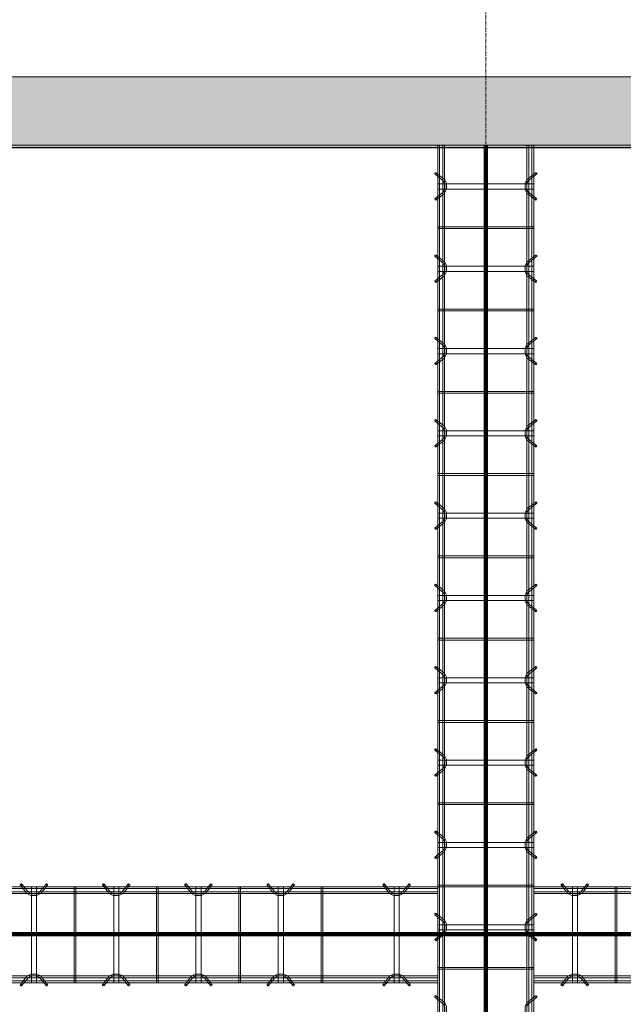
# Model space of a CAD drawing. Header units: inches. Extents: x -4136 to 1945, y -6639 to 12387.
# Tile 521 of 656: x -2895 to -2807, y 11952 to 12096. Entities that reach past the tile are written whole.
import ezdxf

# ---------------------------------------------------------------- set-up
doc = ezdxf.new("R2010")
doc.units = ezdxf.units.IN
doc.header["$MEASUREMENT"] = 0
doc.linetypes.add('Línea de rejilla', pattern=[0.875, 0.5, -0.125, 0.125, -0.125])
for name, color, linetype, lineweight in [('A-FLOR', 7, 'Continuous', 9), ('A-GENM', 7, 'Continuous', 9), ('A-WALL-PATT', 7, 'Continuous', 18), ('S-BEAM', 7, 'Continuous', 9), ('S-FNDN', 7, 'Continuous', 9), ('S-GRID', 7, 'Continuous', 9)]:
    doc.layers.add(name, color=color, linetype=linetype, lineweight=lineweight)

# ---------------------------------------------------------------- blocks, each defined once
blk = doc.blocks.new('Dowel bar assembly - Dowel bar assembly-673506-SLAB ON GROUND JOINTS')
at = {"layer": 'S-BEAM', "color": 253, "true_color": 0xaaaaaa}
for p, q in [((209.52, 1.98), (0, 1.98)), ((0, 1.98), (0, 1.72)), ((0, 1.72), (0, 1.98)), ((0, 1.72), (209.52, 1.72)), ((4.02, 2.23), (4.97, 1.03)), ((5.18, 1.19), (4.23, 2.39)), ((5.63, 1.99), (5.63, -12.01)), ((6.38, 1.99), (5.63, 1.99)), ((5.63, 1.99), (6.38, 1.99)), ((6.38, -12.01), (6.38, 1.99)), ((7.76, 2.39), (6.81, 1.19)), ((7.01, 1.03), (7.96, 2.23)), ((11.87, 1.99), (11.87, -12.01)), ((12.13, 1.99), (11.87, 1.99)), ((11.87, 1.99), (12.13, 1.99)), ((12.13, -12.01), (12.13, 1.99)), ((16.02, 2.23), (16.97, 1.03)), ((17.18, 1.19), (16.23, 2.39)), ((17.63, 1.99), (17.63, -12.01)), ((18.38, 1.99), (17.63, 1.99)), ((17.63, 1.99), (18.38, 1.99)), ((18.38, -12.01), (18.38, 1.99)), ((19.76, 2.39), (18.81, 1.19)), ((19.01, 1.03), (19.96, 2.23)), ((23.87, 1.99), (23.87, -12.01)), ((24.13, 1.99), (23.87, 1.99)), ((23.87, 1.99), (24.13, 1.99)), ((24.13, -12.01), (24.13, 1.99)), ((28.02, 2.23), (28.97, 1.03)), ((29.18, 1.19), (28.23, 2.39)), ((29.63, 1.99), (29.63, -12.01)), ((30.38, 1.99), (29.63, 1.99)), ((29.63, 1.99), (30.38, 1.99)), ((30.38, -12.01), (30.38, 1.99)), ((31.76, 2.39), (30.81, 1.19)), ((31.01, 1.03), (31.96, 2.23)), ((35.87, 1.99), (35.87, -12.01)), ((36.13, 1.99), (35.87, 1.99)), ((35.87, 1.99), (36.13, 1.99)), ((36.13, -12.01), (36.13, 1.99)), ((40.02, 2.23), (40.97, 1.03)), ((41.18, 1.19), (40.23, 2.39)), ((41.63, 1.99), (41.63, -12.01)), ((42.38, 1.99), (41.63, 1.99)), ((41.63, 1.99), (42.38, 1.99)), ((42.38, -12.01), (42.38, 1.99)), ((43.76, 2.39), (42.81, 1.19)), ((43.01, 1.03), (43.96, 2.23)), ((47.87, 1.99), (47.87, -12.01)), ((48.13, 1.99), (47.87, 1.99)), ((47.87, 1.99), (48.13, 1.99)), ((48.13, -12.01), (48.13, 1.99)), ((52.02, 2.23), (52.97, 1.03)), ((53.18, 1.19), (52.23, 2.39)), ((53.63, 1.99), (53.63, -12.01)), ((54.38, 1.99), (53.63, 1.99)), ((53.63, 1.99), (54.38, 1.99)), ((54.38, -12.01), (54.38, 1.99)), ((55.76, 2.39), (54.81, 1.19)), ((55.01, 1.03), (55.96, 2.23)), ((59.87, 1.99), (59.87, -12.01)), ((60.13, 1.99), (59.87, 1.99)), ((59.87, 1.99), (60.13, 1.99)), ((60.13, -12.01), (60.13, 1.99)), ((64.02, 2.23), (64.97, 1.03)), ((65.18, 1.19), (64.23, 2.39)), ((65.63, 1.99), (65.63, -12.01)), ((66.38, 1.99), (65.63, 1.99)), ((65.63, 1.99), (66.38, 1.99)), ((66.38, -12.01), (66.38, 1.99)), ((67.76, 2.39), (66.81, 1.19)), ((67.01, 1.03), (67.96, 2.23)), ((71.87, 1.99), (71.87, -12.01)), ((72.13, 1.99), (71.87, 1.99)), ((71.87, 1.99), (72.13, 1.99)), ((72.13, -12.01), (72.13, 1.99)), ((76.02, 2.23), (76.97, 1.03)), ((77.18, 1.19), (76.23, 2.39)), ((77.63, 1.99), (77.63, -12.01)), ((78.38, 1.99), (77.63, 1.99)), ((77.63, 1.99), (78.38, 1.99)), ((78.38, -12.01), (78.38, 1.99)), ((79.76, 2.39), (78.81, 1.19)), ((79.01, 1.03), (79.96, 2.23)), ((83.87, 1.99), (83.87, -12.01)), ((84.13, 1.99), (83.87, 1.99)), ((83.87, 1.99), (84.13, 1.99)), ((84.13, -12.01), (84.13, 1.99)), ((88.02, 2.23), (88.97, 1.03)), ((89.18, 1.19), (88.23, 2.39)), ((89.63, 1.99), (89.63, -12.01)), ((90.38, 1.99), (89.63, 1.99)), ((89.63, 1.99), (90.38, 1.99)), ((90.38, -12.01), (90.38, 1.99)), ((91.76, 2.39), (90.81, 1.19)), ((91.01, 1.03), (91.96, 2.23)), ((95.87, 1.99), (95.87, -12.01)), ((96.13, 1.99), (95.87, 1.99)), ((95.87, 1.99), (96.13, 1.99)), ((96.13, -12.01), (96.13, 1.99)), ((100.02, 2.23), (100.97, 1.03)), ((101.18, 1.19), (100.23, 2.39)), ((101.63, 1.99), (101.63, -12.01)), ((102.38, 1.99), (101.63, 1.99)), ((101.63, 1.99), (102.38, 1.99)), ((102.38, -12.01), (102.38, 1.99)), ((103.76, 2.39), (102.81, 1.19)), ((103.01, 1.03), (103.96, 2.23)), ((107.87, 1.99), (107.87, -12.01)), ((108.13, 1.99), (107.87, 1.99)), ((107.87, 1.99), (108.13, 1.99)), ((108.13, -12.01), (108.13, 1.99)), ((112.02, 2.23), (112.97, 1.03)), ((113.18, 1.19), (112.23, 2.39)), ((113.63, 1.99), (113.63, -12.01)), ((114.38, 1.99), (113.63, 1.99)), ((113.63, 1.99), (114.38, 1.99)), ((114.38, -12.01), (114.38, 1.99)), ((115.76, 2.39), (114.81, 1.19)), ((115.01, 1.03), (115.96, 2.23)), ((119.87, 1.99), (119.87, -12.01)), ((120.13, 1.99), (119.87, 1.99)), ((119.87, 1.99), (120.13, 1.99)), ((120.13, -12.01), (120.13, 1.99)), ((124.02, 2.23), (124.97, 1.03)), ((125.18, 1.19), (124.23, 2.39)), ((209.52, 1.25), (0, 1.25)), ((0, 0.99), (0, 1.25)), ((0, 1.25), (0, 0.99)), ((0, 0.99), (209.52, 0.99)), ((209.52, -11.01), (0, -11.01)), ((0, -11.27), (0, -11.01)), ((0, -11.01), (0, -11.27)), ((0, -11.27), (209.52, -11.27)), ((4.97, -11.05), (4.02, -12.25)), ((4.23, -12.41), (5.18, -11.21)), ((6.81, -11.21), (7.76, -12.41)), ((7.96, -12.25), (7.01, -11.05)), ((16.97, -11.05), (16.02, -12.25)), ((16.23, -12.41), (17.18, -11.21)), ((18.81, -11.21), (19.76, -12.41)), ((19.96, -12.25), (19.01, -11.05)), ((28.97, -11.05), (28.02, -12.25)), ((28.23, -12.41), (29.18, -11.21)), ((30.81, -11.21), (31.76, -12.41)), ((31.96, -12.25), (31.01, -11.05)), ((40.97, -11.05), (40.02, -12.25)), ((40.23, -12.41), (41.18, -11.21)), ((42.81, -11.21), (43.76, -12.41)), ((43.96, -12.25), (43.01, -11.05)), ((52.97, -11.05), (52.02, -12.25)), ((52.23, -12.41), (53.18, -11.21)), ((54.81, -11.21), (55.76, -12.41)), ((55.96, -12.25), (55.01, -11.05)), ((64.97, -11.05), (64.02, -12.25)), ((64.23, -12.41), (65.18, -11.21)), ((66.81, -11.21), (67.76, -12.41)), ((67.96, -12.25), (67.01, -11.05)), ((76.97, -11.05), (76.02, -12.25)), ((76.23, -12.41), (77.18, -11.21)), ((78.81, -11.21), (79.76, -12.41)), ((79.96, -12.25), (79.01, -11.05)), ((88.97, -11.05), (88.02, -12.25)), ((88.23, -12.41), (89.18, -11.21)), ((90.81, -11.21), (91.76, -12.41)), ((91.96, -12.25), (91.01, -11.05)), ((100.97, -11.05), (100.02, -12.25)), ((100.23, -12.41), (101.18, -11.21)), ((102.81, -11.21), (103.76, -12.41)), ((103.96, -12.25), (103.01, -11.05)), ((112.97, -11.05), (112.02, -12.25)), ((112.23, -12.41), (113.18, -11.21)), ((114.81, -11.21), (115.76, -12.41)), ((115.96, -12.25), (115.01, -11.05)), ((124.97, -11.05), (124.02, -12.25)), ((124.23, -12.41), (125.18, -11.21)), ((209.52, -11.74), (0, -11.74)), ((0, -12), (0, -11.74)), ((0, -11.74), (0, -12)), ((0, -12), (209.52, -12)), ((6.38, -12.01), (5.63, -12.01)), ((5.63, -12.01), (6.38, -12.01)), ((12.13, -12.01), (11.87, -12.01)), ((11.87, -12.01), (12.13, -12.01)), ((18.38, -12.01), (17.63, -12.01)), ((17.63, -12.01), (18.38, -12.01)), ((24.13, -12.01), (23.87, -12.01)), ((23.87, -12.01), (24.13, -12.01)), ((30.38, -12.01), (29.63, -12.01)), ((29.63, -12.01), (30.38, -12.01)), ((36.13, -12.01), (35.87, -12.01)), ((35.87, -12.01), (36.13, -12.01)), ((42.38, -12.01), (41.63, -12.01)), ((41.63, -12.01), (42.38, -12.01)), ((48.13, -12.01), (47.87, -12.01)), ((47.87, -12.01), (48.13, -12.01)), ((54.38, -12.01), (53.63, -12.01)), ((53.63, -12.01), (54.38, -12.01)), ((60.13, -12.01), (59.87, -12.01)), ((59.87, -12.01), (60.13, -12.01)), ((66.38, -12.01), (65.63, -12.01)), ((65.63, -12.01), (66.38, -12.01)), ((72.13, -12.01), (71.87, -12.01)), ((71.87, -12.01), (72.13, -12.01)), ((78.38, -12.01), (77.63, -12.01)), ((77.63, -12.01), (78.38, -12.01)), ((84.13, -12.01), (83.87, -12.01)), ((83.87, -12.01), (84.13, -12.01)), ((90.38, -12.01), (89.63, -12.01)), ((89.63, -12.01), (90.38, -12.01)), ((96.13, -12.01), (95.87, -12.01)), ((95.87, -12.01), (96.13, -12.01)), ((102.38, -12.01), (101.63, -12.01)), ((101.63, -12.01), (102.38, -12.01)), ((108.13, -12.01), (107.87, -12.01)), ((107.87, -12.01), (108.13, -12.01)), ((114.38, -12.01), (113.63, -12.01)), ((113.63, -12.01), (114.38, -12.01)), ((120.13, -12.01), (119.87, -12.01)), ((119.87, -12.01), (120.13, -12.01))]:
    blk.add_line(p, q, dxfattribs=at)
at = {"layer": 'S-BEAM', "color": 253, "true_color": 0xaaaaaa, "flags": 128}
for points in [[(4.97, 1.03), (5.53, 0.73), (6.39, 0.72), (6.97, 0.99), (7.01, 1.03)], [(5.18, 1.19), (5.62, 0.97), (6.38, 0.98), (6.81, 1.19)], [(16.97, 1.03), (17.53, 0.73), (18.39, 0.72), (18.97, 0.99), (19.01, 1.03)], [(17.18, 1.19), (17.62, 0.97), (18.38, 0.98), (18.81, 1.19)], [(28.97, 1.03), (29.53, 0.73), (30.39, 0.72), (30.97, 0.99), (31.01, 1.03)], [(29.18, 1.19), (29.62, 0.97), (30.38, 0.98), (30.81, 1.19)], [(40.97, 1.03), (41.53, 0.73), (42.39, 0.72), (42.97, 0.99), (43.01, 1.03)], [(41.18, 1.19), (41.62, 0.97), (42.38, 0.98), (42.81, 1.19)], [(52.97, 1.03), (53.53, 0.73), (54.39, 0.72), (54.97, 0.99), (55.01, 1.03)], [(53.18, 1.19), (53.62, 0.97), (54.38, 0.98), (54.81, 1.19)], [(64.97, 1.03), (65.53, 0.73), (66.39, 0.72), (66.97, 0.99), (67.01, 1.03)], [(65.18, 1.19), (65.62, 0.97), (66.38, 0.98), (66.81, 1.19)], [(76.97, 1.03), (77.53, 0.73), (78.39, 0.72), (78.97, 0.99), (79.01, 1.03)], [(77.18, 1.19), (77.62, 0.97), (78.38, 0.98), (78.81, 1.19)], [(88.97, 1.03), (89.53, 0.73), (90.39, 0.72), (90.97, 0.99), (91.01, 1.03)], [(89.18, 1.19), (89.62, 0.97), (90.38, 0.98), (90.81, 1.19)], [(100.97, 1.03), (101.53, 0.73), (102.39, 0.72), (102.97, 0.99), (103.01, 1.03)], [(101.18, 1.19), (101.62, 0.97), (102.38, 0.98), (102.81, 1.19)], [(112.97, 1.03), (113.53, 0.73), (114.39, 0.72), (114.97, 0.99), (115.01, 1.03)], [(113.18, 1.19), (113.62, 0.97), (114.38, 0.98), (114.81, 1.19)], [(124.97, 1.03), (125.53, 0.73), (126.39, 0.72), (126.97, 0.99), (127.01, 1.03)], [(125.18, 1.19), (125.62, 0.97), (126.38, 0.98), (126.81, 1.19)], [(4.97, -11.05), (5.53, -10.75), (6.39, -10.74), (6.97, -11.01), (7.01, -11.05)], [(5.18, -11.21), (5.62, -10.99), (6.38, -11), (6.81, -11.21)], [(16.97, -11.05), (17.53, -10.75), (18.39, -10.74), (18.97, -11.01), (19.01, -11.05)], [(17.18, -11.21), (17.62, -10.99), (18.38, -11), (18.81, -11.21)], [(28.97, -11.05), (29.53, -10.75), (30.39, -10.74), (30.97, -11.01), (31.01, -11.05)], [(29.18, -11.21), (29.62, -10.99), (30.38, -11), (30.81, -11.21)], [(40.97, -11.05), (41.53, -10.75), (42.39, -10.74), (42.97, -11.01), (43.01, -11.05)], [(41.18, -11.21), (41.62, -10.99), (42.38, -11), (42.81, -11.21)], [(52.97, -11.05), (53.53, -10.75), (54.39, -10.74), (54.97, -11.01), (55.01, -11.05)], [(53.18, -11.21), (53.62, -10.99), (54.38, -11), (54.81, -11.21)], [(64.97, -11.05), (65.53, -10.75), (66.39, -10.74), (66.97, -11.01), (67.01, -11.05)], [(65.18, -11.21), (65.62, -10.99), (66.38, -11), (66.81, -11.21)], [(76.97, -11.05), (77.53, -10.75), (78.39, -10.74), (78.97, -11.01), (79.01, -11.05)], [(77.18, -11.21), (77.62, -10.99), (78.38, -11), (78.81, -11.21)], [(88.97, -11.05), (89.53, -10.75), (90.39, -10.74), (90.97, -11.01), (91.01, -11.05)], [(89.18, -11.21), (89.62, -10.99), (90.38, -11), (90.81, -11.21)], [(100.97, -11.05), (101.53, -10.75), (102.39, -10.74), (102.97, -11.01), (103.01, -11.05)], [(101.18, -11.21), (101.62, -10.99), (102.38, -11), (102.81, -11.21)], [(112.97, -11.05), (113.53, -10.75), (114.39, -10.74), (114.97, -11.01), (115.01, -11.05)], [(113.18, -11.21), (113.62, -10.99), (114.38, -11), (114.81, -11.21)], [(124.97, -11.05), (125.53, -10.75), (126.39, -10.74), (126.97, -11.01), (127.01, -11.05)], [(125.18, -11.21), (125.62, -10.99), (126.38, -11), (126.81, -11.21)]]:
    blk.add_lwpolyline(points, dxfattribs=at)
at = {"layer": 'S-BEAM', "color": 253, "true_color": 0xaaaaaa}
for centre, major_axis, start_param, end_param in [((4.12, 2.31), (0.101, 0.08), 5.709265, 8.850858), ((4.12, 2.31), (0.101, 0.08), 2.567673, 5.709265), ((7.86, 2.31), (-0.101, 0.08), 3.715513, 6.857105), ((7.86, 2.31), (-0.101, 0.08), 0.57392, 3.715513), ((16.12, 2.31), (0.101, 0.08), 5.709265, 8.850858), ((16.12, 2.31), (0.101, 0.08), 2.567673, 5.709265), ((19.86, 2.31), (-0.101, 0.08), 3.715513, 6.857105), ((19.86, 2.31), (-0.101, 0.08), 0.57392, 3.715513), ((28.12, 2.31), (0.101, 0.08), 5.709265, 8.850858), ((28.12, 2.31), (0.101, 0.08), 2.567673, 5.709265), ((31.86, 2.31), (-0.101, 0.08), 3.715513, 6.857105), ((31.86, 2.31), (-0.101, 0.08), 0.57392, 3.715513), ((40.12, 2.31), (0.101, 0.08), 5.709265, 8.850858), ((40.12, 2.31), (0.101, 0.08), 2.567673, 5.709265), ((43.86, 2.31), (-0.101, 0.08), 3.715513, 6.857105), ((43.86, 2.31), (-0.101, 0.08), 0.57392, 3.715513), ((52.12, 2.31), (0.101, 0.08), 5.709265, 8.850858), ((52.12, 2.31), (0.101, 0.08), 2.567673, 5.709265), ((55.86, 2.31), (-0.101, 0.08), 3.715513, 6.857105), ((55.86, 2.31), (-0.101, 0.08), 0.57392, 3.715513), ((64.12, 2.31), (0.101, 0.08), 5.709265, 8.850858), ((64.12, 2.31), (0.101, 0.08), 2.567673, 5.709265), ((67.86, 2.31), (-0.101, 0.08), 3.715513, 6.857105), ((67.86, 2.31), (-0.101, 0.08), 0.57392, 3.715513), ((76.12, 2.31), (0.101, 0.08), 5.709265, 8.850858), ((76.12, 2.31), (0.101, 0.08), 2.567673, 5.709265), ((79.86, 2.31), (-0.101, 0.08), 3.715513, 6.857105), ((79.86, 2.31), (-0.101, 0.08), 0.57392, 3.715513), ((88.12, 2.31), (0.101, 0.08), 5.709265, 8.850858), ((88.12, 2.31), (0.101, 0.08), 2.567673, 5.709265), ((91.86, 2.31), (-0.101, 0.08), 3.715513, 6.857105), ((91.86, 2.31), (-0.101, 0.08), 0.57392, 3.715513), ((100.12, 2.31), (0.101, 0.08), 5.709265, 8.850858), ((100.12, 2.31), (0.101, 0.08), 2.567673, 5.709265), ((103.86, 2.31), (-0.101, 0.08), 3.715513, 6.857105), ((103.86, 2.31), (-0.101, 0.08), 0.57392, 3.715513), ((112.12, 2.31), (0.101, 0.08), 5.709265, 8.850858), ((112.12, 2.31), (0.101, 0.08), 2.567673, 5.709265), ((115.86, 2.31), (-0.101, 0.08), 3.715513, 6.857105), ((115.86, 2.31), (-0.101, 0.08), 0.57392, 3.715513), ((124.12, 2.31), (0.101, 0.08), 5.709265, 8.850858), ((124.12, 2.31), (0.101, 0.08), 2.567673, 5.709265), ((4.12, -12.33), (-0.101, 0.08), 3.715513, 6.857105), ((4.12, -12.33), (-0.101, 0.08), 0.57392, 3.715513), ((7.86, -12.33), (0.101, 0.08), 5.709265, 8.850858), ((7.86, -12.33), (0.101, 0.08), 2.567673, 5.709265), ((16.12, -12.33), (-0.101, 0.08), 3.715513, 6.857105), ((16.12, -12.33), (-0.101, 0.08), 0.57392, 3.715513), ((19.86, -12.33), (0.101, 0.08), 5.709265, 8.850858), ((19.86, -12.33), (0.101, 0.08), 2.567673, 5.709265), ((28.12, -12.33), (-0.101, 0.08), 3.715513, 6.857105), ((28.12, -12.33), (-0.101, 0.08), 0.57392, 3.715513), ((31.86, -12.33), (0.101, 0.08), 5.709265, 8.850858), ((31.86, -12.33), (0.101, 0.08), 2.567673, 5.709265), ((40.12, -12.33), (-0.101, 0.08), 3.715513, 6.857105), ((40.12, -12.33), (-0.101, 0.08), 0.57392, 3.715513), ((43.86, -12.33), (0.101, 0.08), 5.709265, 8.850858), ((43.86, -12.33), (0.101, 0.08), 2.567673, 5.709265), ((52.12, -12.33), (-0.101, 0.08), 3.715513, 6.857105), ((52.12, -12.33), (-0.101, 0.08), 0.57392, 3.715513), ((55.86, -12.33), (0.101, 0.08), 5.709265, 8.850858), ((55.86, -12.33), (0.101, 0.08), 2.567673, 5.709265), ((64.12, -12.33), (-0.101, 0.08), 3.715513, 6.857105), ((64.12, -12.33), (-0.101, 0.08), 0.57392, 3.715513), ((67.86, -12.33), (0.101, 0.08), 5.709265, 8.850858), ((67.86, -12.33), (0.101, 0.08), 2.567673, 5.709265), ((76.12, -12.33), (-0.101, 0.08), 3.715513, 6.857105), ((76.12, -12.33), (-0.101, 0.08), 0.57392, 3.715513), ((79.86, -12.33), (0.101, 0.08), 5.709265, 8.850858), ((79.86, -12.33), (0.101, 0.08), 2.567673, 5.709265), ((88.12, -12.33), (-0.101, 0.08), 3.715513, 6.857105), ((88.12, -12.33), (-0.101, 0.08), 0.57392, 3.715513), ((91.86, -12.33), (0.101, 0.08), 5.709265, 8.850858), ((91.86, -12.33), (0.101, 0.08), 2.567673, 5.709265), ((100.12, -12.33), (-0.101, 0.08), 3.715513, 6.857105), ((100.12, -12.33), (-0.101, 0.08), 0.57392, 3.715513), ((103.86, -12.33), (0.101, 0.08), 5.709265, 8.850858), ((103.86, -12.33), (0.101, 0.08), 2.567673, 5.709265), ((112.12, -12.33), (-0.101, 0.08), 3.715513, 6.857105), ((112.12, -12.33), (-0.101, 0.08), 0.57392, 3.715513), ((115.86, -12.33), (0.101, 0.08), 5.709265, 8.850858), ((115.86, -12.33), (0.101, 0.08), 2.567673, 5.709265), ((124.12, -12.33), (-0.101, 0.08), 3.715513, 6.857105), ((124.12, -12.33), (-0.101, 0.08), 0.57392, 3.715513)]:
    blk.add_ellipse(centre, major_axis=major_axis, ratio=0.816528, start_param=start_param, end_param=end_param, dxfattribs=at)
blk = doc.blocks.new('Dowel bar assembly - Dowel bar assembly-673887-SLAB ON GROUND JOINTS')
at = {"layer": 'S-BEAM', "color": 253, "true_color": 0xaaaaaa}
for p, q in [((149.1, 1.98), (0, 1.98)), ((0, 1.98), (0, 1.72)), ((0, 1.72), (0, 1.98)), ((0, 1.72), (149.1, 1.72)), ((4.02, 2.23), (4.97, 1.03)), ((5.18, 1.19), (4.23, 2.39)), ((5.63, 1.99), (5.63, -12.01)), ((6.38, 1.99), (5.63, 1.99)), ((5.63, 1.99), (6.38, 1.99)), ((6.38, -12.01), (6.38, 1.99)), ((7.76, 2.39), (6.81, 1.19)), ((7.01, 1.03), (7.96, 2.23)), ((11.87, 1.99), (11.87, -12.01)), ((12.13, 1.99), (11.87, 1.99)), ((11.87, 1.99), (12.13, 1.99)), ((12.13, -12.01), (12.13, 1.99)), ((149.1, 1.25), (0, 1.25)), ((0, 0.99), (0, 1.25)), ((0, 1.25), (0, 0.99)), ((0, 0.99), (149.1, 0.99)), ((149.1, -11.01), (0, -11.01)), ((0, -11.27), (0, -11.01)), ((0, -11.01), (0, -11.27)), ((0, -11.27), (149.1, -11.27)), ((4.97, -11.05), (4.02, -12.25)), ((4.23, -12.41), (5.18, -11.21)), ((6.81, -11.21), (7.76, -12.41)), ((7.96, -12.25), (7.01, -11.05)), ((149.1, -11.74), (0, -11.74)), ((0, -12), (0, -11.74)), ((0, -11.74), (0, -12)), ((0, -12), (149.1, -12)), ((6.38, -12.01), (5.63, -12.01)), ((5.63, -12.01), (6.38, -12.01)), ((12.13, -12.01), (11.87, -12.01)), ((11.87, -12.01), (12.13, -12.01))]:
    blk.add_line(p, q, dxfattribs=at)
at = {"layer": 'S-BEAM', "color": 253, "true_color": 0xaaaaaa, "flags": 128}
for points in [[(4.97, 1.03), (5.53, 0.73), (6.39, 0.72), (6.97, 0.99), (7.01, 1.03)], [(5.18, 1.19), (5.62, 0.97), (6.38, 0.98), (6.81, 1.19)], [(4.97, -11.05), (5.53, -10.75), (6.39, -10.74), (6.97, -11.01), (7.01, -11.05)], [(5.18, -11.21), (5.62, -10.99), (6.38, -11), (6.81, -11.21)]]:
    blk.add_lwpolyline(points, dxfattribs=at)
at = {"layer": 'S-BEAM', "color": 253, "true_color": 0xaaaaaa}
for centre, major_axis, start_param, end_param in [((4.12, 2.31), (0.101, 0.08), 5.709265, 8.850858), ((4.12, 2.31), (0.101, 0.08), 2.567673, 5.709265), ((7.86, 2.31), (-0.101, 0.08), 3.715513, 6.857105), ((7.86, 2.31), (-0.101, 0.08), 0.57392, 3.715513), ((4.12, -12.33), (-0.101, 0.08), 3.715513, 6.857105), ((4.12, -12.33), (-0.101, 0.08), 0.57392, 3.715513), ((7.86, -12.33), (0.101, 0.08), 5.709265, 8.850858), ((7.86, -12.33), (0.101, 0.08), 2.567673, 5.709265)]:
    blk.add_ellipse(centre, major_axis=major_axis, ratio=0.816528, start_param=start_param, end_param=end_param, dxfattribs=at)
blk = doc.blocks.new('Dowel bar assembly - Dowel bar assembly-674113-SLAB ON GROUND JOINTS')
at = {"layer": 'S-BEAM', "color": 253, "true_color": 0xaaaaaa}
for p, q in [((148.9, 1.98), (0, 1.98)), ((0, 1.72), (148.9, 1.72)), ((88.02, 2.23), (88.97, 1.03)), ((89.18, 1.19), (88.23, 2.39)), ((89.63, 1.99), (89.63, -12.01)), ((90.38, 1.99), (89.63, 1.99)), ((89.63, 1.99), (90.38, 1.99)), ((90.38, -12.01), (90.38, 1.99)), ((91.76, 2.39), (90.81, 1.19)), ((91.01, 1.03), (91.96, 2.23)), ((95.87, 1.99), (95.87, -12.01)), ((96.13, 1.99), (95.87, 1.99)), ((95.87, 1.99), (96.13, 1.99)), ((96.13, -12.01), (96.13, 1.99)), ((100.02, 2.23), (100.97, 1.03)), ((101.18, 1.19), (100.23, 2.39)), ((101.63, 1.99), (101.63, -12.01)), ((102.38, 1.99), (101.63, 1.99)), ((101.63, 1.99), (102.38, 1.99)), ((102.38, -12.01), (102.38, 1.99)), ((103.76, 2.39), (102.81, 1.19)), ((103.01, 1.03), (103.96, 2.23)), ((107.87, 1.99), (107.87, -12.01)), ((108.13, 1.99), (107.87, 1.99)), ((107.87, 1.99), (108.13, 1.99)), ((108.13, -12.01), (108.13, 1.99)), ((112.02, 2.23), (112.97, 1.03)), ((113.18, 1.19), (112.23, 2.39)), ((113.63, 1.99), (113.63, -12.01)), ((114.38, 1.99), (113.63, 1.99)), ((113.63, 1.99), (114.38, 1.99)), ((114.38, -12.01), (114.38, 1.99)), ((115.76, 2.39), (114.81, 1.19)), ((115.01, 1.03), (115.96, 2.23)), ((119.87, 1.99), (119.87, -12.01)), ((120.13, 1.99), (119.87, 1.99)), ((119.87, 1.99), (120.13, 1.99)), ((120.13, -12.01), (120.13, 1.99)), ((124.02, 2.23), (124.97, 1.03)), ((125.18, 1.19), (124.23, 2.39)), ((125.63, 1.99), (125.63, -12.01)), ((126.38, 1.99), (125.63, 1.99)), ((125.63, 1.99), (126.38, 1.99)), ((126.38, -12.01), (126.38, 1.99)), ((127.76, 2.39), (126.81, 1.19)), ((127.01, 1.03), (127.96, 2.23)), ((131.87, 1.99), (131.87, -12.01)), ((132.13, 1.99), (131.87, 1.99)), ((131.87, 1.99), (132.13, 1.99)), ((132.13, -12.01), (132.13, 1.99)), ((140.92, 2.23), (141.87, 1.03)), ((142.07, 1.19), (141.12, 2.39)), ((142.52, 1.99), (142.52, -12.01)), ((143.27, 1.99), (142.52, 1.99)), ((142.52, 1.99), (143.27, 1.99)), ((143.27, -12.01), (143.27, 1.99)), ((144.66, 2.39), (143.71, 1.19)), ((143.91, 1.03), (144.86, 2.23)), ((148.9, 1.98), (148.9, 1.72)), ((148.9, 1.72), (148.9, 1.98)), ((148.9, 1.25), (0, 1.25)), ((0, 0.99), (148.9, 0.99)), ((148.9, 0.99), (148.9, 1.25)), ((148.9, 1.25), (148.9, 0.99)), ((148.9, -11.01), (0, -11.01)), ((0, -11.27), (148.9, -11.27)), ((88.97, -11.05), (88.02, -12.25)), ((88.23, -12.41), (89.18, -11.21)), ((90.81, -11.21), (91.76, -12.41)), ((91.96, -12.25), (91.01, -11.05)), ((100.97, -11.05), (100.02, -12.25)), ((100.23, -12.41), (101.18, -11.21)), ((102.81, -11.21), (103.76, -12.41)), ((103.96, -12.25), (103.01, -11.05)), ((112.97, -11.05), (112.02, -12.25)), ((112.23, -12.41), (113.18, -11.21)), ((114.81, -11.21), (115.76, -12.41)), ((115.96, -12.25), (115.01, -11.05)), ((124.97, -11.05), (124.02, -12.25)), ((124.23, -12.41), (125.18, -11.21)), ((126.81, -11.21), (127.76, -12.41)), ((127.96, -12.25), (127.01, -11.05)), ((141.87, -11.05), (140.92, -12.25)), ((141.12, -12.41), (142.07, -11.21)), ((143.71, -11.21), (144.66, -12.41)), ((144.86, -12.25), (143.91, -11.05)), ((148.9, -11.27), (148.9, -11.01)), ((148.9, -11.01), (148.9, -11.27)), ((148.9, -11.74), (0, -11.74)), ((0, -12), (148.9, -12)), ((90.38, -12.01), (89.63, -12.01)), ((89.63, -12.01), (90.38, -12.01)), ((96.13, -12.01), (95.87, -12.01)), ((95.87, -12.01), (96.13, -12.01)), ((102.38, -12.01), (101.63, -12.01)), ((101.63, -12.01), (102.38, -12.01)), ((108.13, -12.01), (107.87, -12.01)), ((107.87, -12.01), (108.13, -12.01)), ((114.38, -12.01), (113.63, -12.01)), ((113.63, -12.01), (114.38, -12.01)), ((120.13, -12.01), (119.87, -12.01)), ((119.87, -12.01), (120.13, -12.01)), ((126.38, -12.01), (125.63, -12.01)), ((125.63, -12.01), (126.38, -12.01)), ((132.13, -12.01), (131.87, -12.01)), ((131.87, -12.01), (132.13, -12.01)), ((143.27, -12.01), (142.52, -12.01)), ((142.52, -12.01), (143.27, -12.01)), ((148.9, -12), (148.9, -11.74)), ((148.9, -11.74), (148.9, -12))]:
    blk.add_line(p, q, dxfattribs=at)
at = {"layer": 'S-BEAM', "color": 253, "true_color": 0xaaaaaa, "flags": 128}
for points in [[(88.97, 1.03), (89.53, 0.73), (90.39, 0.72), (90.97, 0.99), (91.01, 1.03)], [(89.18, 1.19), (89.62, 0.97), (90.38, 0.98), (90.81, 1.19)], [(100.97, 1.03), (101.53, 0.73), (102.39, 0.72), (102.97, 0.99), (103.01, 1.03)], [(101.18, 1.19), (101.62, 0.97), (102.38, 0.98), (102.81, 1.19)], [(112.97, 1.03), (113.53, 0.73), (114.39, 0.72), (114.97, 0.99), (115.01, 1.03)], [(113.18, 1.19), (113.62, 0.97), (114.38, 0.98), (114.81, 1.19)], [(124.97, 1.03), (125.53, 0.73), (126.39, 0.72), (126.97, 0.99), (127.01, 1.03)], [(125.18, 1.19), (125.62, 0.97), (126.38, 0.98), (126.81, 1.19)], [(141.87, 1.03), (142.42, 0.73), (143.28, 0.72), (143.87, 0.99), (143.91, 1.03)], [(142.07, 1.19), (142.52, 0.97), (143.28, 0.98), (143.71, 1.19)], [(88.97, -11.05), (89.53, -10.75), (90.39, -10.74), (90.97, -11.01), (91.01, -11.05)], [(89.18, -11.21), (89.62, -10.99), (90.38, -11), (90.81, -11.21)], [(100.97, -11.05), (101.53, -10.75), (102.39, -10.74), (102.97, -11.01), (103.01, -11.05)], [(101.18, -11.21), (101.62, -10.99), (102.38, -11), (102.81, -11.21)], [(112.97, -11.05), (113.53, -10.75), (114.39, -10.74), (114.97, -11.01), (115.01, -11.05)], [(113.18, -11.21), (113.62, -10.99), (114.38, -11), (114.81, -11.21)], [(124.97, -11.05), (125.53, -10.75), (126.39, -10.74), (126.97, -11.01), (127.01, -11.05)], [(125.18, -11.21), (125.62, -10.99), (126.38, -11), (126.81, -11.21)], [(141.87, -11.05), (142.42, -10.75), (143.28, -10.74), (143.87, -11.01), (143.91, -11.05)], [(142.07, -11.21), (142.52, -10.99), (143.28, -11), (143.71, -11.21)]]:
    blk.add_lwpolyline(points, dxfattribs=at)
at = {"layer": 'S-BEAM', "color": 253, "true_color": 0xaaaaaa}
for centre, major_axis, start_param, end_param in [((88.12, 2.31), (0.101, 0.08), 5.709265, 8.850858), ((88.12, 2.31), (0.101, 0.08), 2.567673, 5.709265), ((91.86, 2.31), (-0.101, 0.08), 3.715513, 6.857105), ((91.86, 2.31), (-0.101, 0.08), 0.57392, 3.715513), ((100.12, 2.31), (0.101, 0.08), 5.709265, 8.850858), ((100.12, 2.31), (0.101, 0.08), 2.567673, 5.709265), ((103.86, 2.31), (-0.101, 0.08), 3.715513, 6.857105), ((103.86, 2.31), (-0.101, 0.08), 0.57392, 3.715513), ((112.12, 2.31), (0.101, 0.08), 5.709265, 8.850858), ((112.12, 2.31), (0.101, 0.08), 2.567673, 5.709265), ((115.86, 2.31), (-0.101, 0.08), 3.715513, 6.857105), ((115.86, 2.31), (-0.101, 0.08), 0.57392, 3.715513), ((124.12, 2.31), (0.101, 0.08), 5.709265, 8.850858), ((124.12, 2.31), (0.101, 0.08), 2.567673, 5.709265), ((127.86, 2.31), (-0.101, 0.08), 3.715513, 6.857105), ((127.86, 2.31), (-0.101, 0.08), 0.57392, 3.715513), ((141.02, 2.31), (0.101, 0.08), 5.709265, 8.850858), ((141.02, 2.31), (0.101, 0.08), 2.567673, 5.709265), ((144.76, 2.31), (-0.101, 0.08), 3.715513, 6.857105), ((144.76, 2.31), (-0.101, 0.08), 0.57392, 3.715513), ((88.12, -12.33), (-0.101, 0.08), 3.715513, 6.857105), ((88.12, -12.33), (-0.101, 0.08), 0.57392, 3.715513), ((91.86, -12.33), (0.101, 0.08), 5.709265, 8.850858), ((91.86, -12.33), (0.101, 0.08), 2.567673, 5.709265), ((100.12, -12.33), (-0.101, 0.08), 3.715513, 6.857105), ((100.12, -12.33), (-0.101, 0.08), 0.57392, 3.715513), ((103.86, -12.33), (0.101, 0.08), 5.709265, 8.850858), ((103.86, -12.33), (0.101, 0.08), 2.567673, 5.709265), ((112.12, -12.33), (-0.101, 0.08), 3.715513, 6.857105), ((112.12, -12.33), (-0.101, 0.08), 0.57392, 3.715513), ((115.86, -12.33), (0.101, 0.08), 5.709265, 8.850858), ((115.86, -12.33), (0.101, 0.08), 2.567673, 5.709265), ((124.12, -12.33), (-0.101, 0.08), 3.715513, 6.857105), ((124.12, -12.33), (-0.101, 0.08), 0.57392, 3.715513), ((127.86, -12.33), (0.101, 0.08), 5.709265, 8.850858), ((127.86, -12.33), (0.101, 0.08), 2.567673, 5.709265), ((141.02, -12.33), (-0.101, 0.08), 3.715513, 6.857105), ((141.02, -12.33), (-0.101, 0.08), 0.57392, 3.715513), ((144.76, -12.33), (0.101, 0.08), 5.709265, 8.850858), ((144.76, -12.33), (0.101, 0.08), 2.567673, 5.709265)]:
    blk.add_ellipse(centre, major_axis=major_axis, ratio=0.816528, start_param=start_param, end_param=end_param, dxfattribs=at)

msp = doc.modelspace()

# ---------------------------------------------------------------- hatches: boundary and pattern name
at = {"layer": 'A-GENM', "true_color": 0xff0000}
for points in [[(-3154.2803, 12077.1894), (-3154.16626, 12077.1894), (-2827.48122, 12077.1894), (-2827.36718, 12077.1894), (-2827.36718, 12076.87444), (-3154.2803, 12076.87444)], [(-3154.12689, 12077.1894), (-2827.52059, 12077.1894), (-2827.52059, 12076.87444), (-3154.12689, 12076.87444)], [(-2827.15869, 12076.87444), (-2827.58036, 12076.87444), (-2827.58036, 12077.1894), (-2827.15869, 12077.1894)], [(-2827.52059, 12077.1894), (-2827.48122, 12077.1894), (-2827.48122, 12076.87444), (-2827.52059, 12076.87444)], [(-2827.07029, 12076.87444), (-2827.49348, 12076.87444), (-2827.49348, 12077.1894), (-2827.07029, 12077.1894)], [(-2827.07181, 12076.87444), (-2827.41585, 12076.87444), (-2827.41585, 12077.1894), (-2827.07181, 12077.1894)], [(-2827.15717, 12076.87444), (-2827.36718, 12076.87444), (-2827.36718, 12077.1894), (-2827.15717, 12077.1894)], [(-2827.2803, 12077.1894), (-2827.16626, 12077.1894), (-2663.98122, 12077.1894), (-2663.86718, 12077.1894), (-2663.86718, 12076.87444), (-2827.2803, 12076.87444)], [(-2827.16626, 12077.1894), (-2827.12689, 12077.1894), (-2827.12689, 12076.87444), (-2827.16626, 12076.87444)], [(-2827.12689, 12077.1894), (-2664.02059, 12077.1894), (-2664.02059, 12076.87444), (-2827.12689, 12076.87444)]]:
    msp.add_hatch(color=1, dxfattribs=at).paths.add_polyline_path(points, flags=0)
at = {"layer": 'A-GENM', "true_color": 0x0000ff}
for points in [[(-2827.15717, 12077.1894), (-2827.15717, 12076.87444), (-2827.15717, 11867.32522), (-2827.58036, 11867.32522), (-2827.58036, 12076.87444), (-2827.58036, 12077.1894)], [(-2827.52059, 11867.32522), (-2827.52059, 12076.87444), (-2827.52059, 12077.1894), (-2827.12689, 12077.1894), (-2827.12689, 12076.87444), (-2827.12689, 11867.32522)], [(-2827.15869, 12077.1894), (-2827.15869, 12076.87444), (-2827.15869, 11867.32522), (-2827.50273, 11867.32522), (-2827.50273, 12076.87444), (-2827.50273, 12077.1894)], [(-2827.07181, 12077.1894), (-2827.07181, 12076.87444), (-2827.07181, 11867.32522), (-2827.49348, 11867.32522), (-2827.49348, 12076.87444), (-2827.49348, 12077.1894)], [(-2827.2803, 12077.1894), (-2827.2803, 12076.87444), (-2827.2803, 11867.32522), (-2827.36718, 11867.32522), (-2827.36718, 12076.87444), (-2827.36718, 12077.1894)], [(-2827.07029, 12077.1894), (-2827.07029, 12076.87444), (-2827.07029, 11867.32522), (-2827.2803, 11867.32522), (-2827.2803, 12076.87444), (-2827.2803, 12077.1894)], [(-3819.32374, 11962.44285), (-3819.00878, 11962.44285), (-2640.32374, 11962.44285), (-2640.32374, 11962.23284), (-3819.00878, 11962.23284), (-3819.32374, 11962.23284)], [(-3819.32374, 11962.44133), (-3819.00878, 11962.44133), (-2640.32374, 11962.44133), (-2640.32374, 11962.01965), (-3819.00878, 11962.01965), (-3819.32374, 11962.01965)], [(-2640.32374, 11961.99255), (-3819.00878, 11961.99255), (-3819.32374, 11961.99255), (-3819.32374, 11962.38625), (-3819.00878, 11962.38625), (-2640.32374, 11962.38625)], [(-3819.32374, 11962.35597), (-3819.00878, 11962.35597), (-2640.32374, 11962.35597), (-2640.32374, 11961.93277), (-3819.00878, 11961.93277), (-3819.32374, 11961.93277)], [(-3819.32374, 11962.35445), (-3819.00878, 11962.35445), (-2640.32374, 11962.35445), (-2640.32374, 11962.01041), (-3819.00878, 11962.01041), (-3819.32374, 11962.01041)], [(-3819.32374, 11962.23284), (-3819.00878, 11962.23284), (-2640.32374, 11962.23284), (-2640.32374, 11962.14596), (-3819.00878, 11962.14596), (-3819.32374, 11962.14596)]]:
    msp.add_hatch(color=5, dxfattribs=at).paths.add_polyline_path(points, flags=0)
at = {"layer": 'A-WALL-PATT', "lineweight": 9, "true_color": 0xd4d4d4}
h = msp.add_hatch(dxfattribs=at)
h.set_pattern_fill('FP_1', color=254, style=0, pattern_type=2)
h.set_pattern_definition([(50, (0, 0), (55.0854, -4.81984), [5.76, -63.36]), (355, (0, 0), (-10.6557, 57.76853), [4.608, -50.688]), (100.451, (4.59, -0.4), (44.42947, 52.94866), [4.895, -53.848]), (46.184, (0, 15.36), (81.96444, -12.71212), [8.64, -95.04]), (96.636, (6.83, 14.3), (71.7815, 74.8124), [7.343, -80.772]), (351.184, (0, 15.36), (71.78195, 74.81243), [6.912, -76.032]), (21, (7.68, 11.52), (45.84207, -30.92146), [5.76, -63.36]), (326, (7.68, 11.52), (18.68706, 55.69148), [4.608, -50.688]), (71.451, (11.5, 8.943), (64.5289, 24.7701), [4.895, -53.848]), (37.5, (0, 0), (0.933895, 25.566816), [2.534, -47.539, 2.534, -48.922, -50.88]), (37.5, (0, 0), (0.933895, 25.566816), [-101.53, 2.534, -48.346]), (7.5, (0, 0), (20.20404, 30.2913), [2.534, -26.803, 2.534, -46.387, -19.392]), (7.5, (0, 0), (20.20404, 30.2913), [-78.259, 2.534, -16.858]), (327.5, (-17.126, 0), (40.997785, -1.732403), [2.534, -16.666, 2.534, -57.37, -79.488]), (327.5, (-17.126, 0), (40.997785, -1.732403), [-79.104, 2.534, -76.954]), (317.5, (-24.806, 0), (44.78888, 7.68784), [2.534, -22.426, 2.534, -37.248, -56.448]), (317.5, (-24.806, 0), (44.78888, 7.68784), [-64.742, 2.534, -53.914])])
h.paths.add_polyline_path([(-2636.00878, 12087.1894), (-2636.00878, 12077.1894), (-2640.32374, 12077.1894), (-2749.53624, 12077.1894), (-2755.16124, 12077.1894), (-3819.32374, 12077.1894), (-3829.32374, 12077.1894), (-3829.32374, 12087.1894)], flags=0)

# ---------------------------------------------------------------- linework, layer by layer
at = {"layer": 'A-FLOR'}
msp.add_line((-2640.32374, 12076.83507), (-3819.32374, 12076.83507), dxfattribs=at)
at = {"layer": 'A-GENM', "color": 1, "true_color": 0xff0000}
for p, q in [((-3154.41585, 12076.87444), (-2827.50273, 12076.87444)), ((-3154.36792, 12077.1894), (-2827.54169, 12077.1894)), ((-2827.36718, 12076.87444), (-3154.2803, 12076.87444)), ((-3154.16626, 12077.1894), (-2827.48122, 12077.1894)), ((-2827.48122, 12076.87444), (-3154.16626, 12076.87444)), ((-2827.52059, 12077.1894), (-3154.12689, 12077.1894)), ((-2827.52059, 12077.1894), (-3154.12689, 12077.1894)), ((-3154.12689, 12076.87444), (-2827.52059, 12076.87444)), ((-2827.58036, 12077.1894), (-2827.58036, 12076.87444)), ((-2827.58036, 12077.1894), (-2827.15717, 12077.1894)), ((-2827.15869, 12077.1894), (-2827.58036, 12077.1894)), ((-2827.58036, 12076.87444), (-2827.15869, 12076.87444)), ((-2827.15717, 12076.87444), (-2827.58036, 12076.87444)), ((-2827.54169, 12077.1894), (-2827.50273, 12077.1894)), ((-2827.48122, 12077.1894), (-2827.52059, 12077.1894)), ((-2827.52059, 12076.87444), (-2827.48122, 12076.87444)), ((-2827.50273, 12076.87444), (-2827.50273, 12077.1894)), ((-2827.50273, 12077.1894), (-2827.15869, 12077.1894)), ((-2827.15869, 12076.87444), (-2827.50273, 12076.87444)), ((-2827.49348, 12077.1894), (-2827.49348, 12076.87444)), ((-2827.49348, 12077.1894), (-2827.07181, 12077.1894)), ((-2827.07029, 12077.1894), (-2827.49348, 12077.1894)), ((-2827.07029, 12076.87444), (-2827.49348, 12076.87444)), ((-2827.49348, 12076.87444), (-2827.07181, 12076.87444)), ((-2827.48122, 12077.1894), (-2827.36718, 12077.1894)), ((-2827.41585, 12077.1894), (-2827.41585, 12076.87444)), ((-2827.41585, 12077.1894), (-2827.36792, 12077.1894)), ((-2827.07181, 12077.1894), (-2827.41585, 12077.1894)), ((-2827.07181, 12076.87444), (-2827.41585, 12076.87444)), ((-2827.41585, 12076.87444), (-2664.00273, 12076.87444)), ((-2827.36792, 12077.1894), (-2664.04169, 12077.1894)), ((-2827.15717, 12077.1894), (-2827.36718, 12077.1894)), ((-2827.36718, 12077.1894), (-2827.36718, 12076.87444)), ((-2827.36718, 12076.87444), (-2827.15717, 12076.87444)), ((-2827.2803, 12077.1894), (-2827.07029, 12077.1894)), ((-2827.2803, 12076.87444), (-2827.2803, 12077.1894)), ((-2827.2803, 12077.1894), (-2827.16626, 12077.1894)), ((-2827.2803, 12076.87444), (-2827.07029, 12076.87444)), ((-2663.86718, 12076.87444), (-2827.2803, 12076.87444)), ((-2827.12689, 12077.1894), (-2827.16626, 12077.1894)), ((-2827.16626, 12077.1894), (-2663.98122, 12077.1894)), ((-2663.98122, 12076.87444), (-2827.16626, 12076.87444)), ((-2827.12689, 12076.87444), (-2827.16626, 12076.87444)), ((-2827.15869, 12077.1894), (-2827.15869, 12076.87444)), ((-2827.15717, 12077.1894), (-2827.15717, 12076.87444)), ((-2664.02059, 12077.1894), (-2827.12689, 12077.1894)), ((-2664.02059, 12077.1894), (-2827.12689, 12077.1894)), ((-2827.12689, 12076.87444), (-2664.02059, 12076.87444)), ((-2827.07181, 12077.1894), (-2827.07181, 12076.87444)), ((-2827.07029, 12077.1894), (-2827.07029, 12076.87444))]:
    msp.add_line(p, q, dxfattribs=at)
at = {"layer": 'A-GENM', "color": 5, "true_color": 0x0000ff}
for p, q in [((-2827.15869, 12077.1894), (-2827.58036, 12077.1894)), ((-2827.58036, 12077.1894), (-2827.15717, 12077.1894)), ((-2827.58036, 12076.87444), (-2827.58036, 12077.1894)), ((-2827.58036, 11867.32522), (-2827.58036, 12076.87444)), ((-2827.52059, 12077.1894), (-2827.12689, 12077.1894)), ((-2827.52059, 12076.87444), (-2827.52059, 11867.32522)), ((-2827.52059, 12076.87444), (-2827.52059, 11867.32522)), ((-2827.41585, 12077.1894), (-2827.50273, 12077.1894)), ((-2827.50273, 12077.1894), (-2827.15869, 12077.1894)), ((-2827.50273, 12077.1894), (-2827.50273, 12076.87444)), ((-2827.50273, 12076.87444), (-2827.50273, 11867.32522)), ((-2827.07029, 12077.1894), (-2827.49348, 12077.1894)), ((-2827.49348, 12077.1894), (-2827.07181, 12077.1894)), ((-2827.49348, 12076.87444), (-2827.49348, 12077.1894)), ((-2827.49348, 11867.32522), (-2827.49348, 12076.87444)), ((-2827.36718, 12077.1894), (-2827.48122, 12077.1894)), ((-2827.48122, 11867.32522), (-2827.48122, 12076.87444)), ((-2827.48122, 12076.87444), (-2827.48122, 11867.32522)), ((-2827.07181, 12077.1894), (-2827.41585, 12077.1894)), ((-2827.41585, 12076.87444), (-2827.41585, 12077.1894)), ((-2827.41585, 11867.32522), (-2827.41585, 12076.87444)), ((-2827.2803, 12077.1894), (-2827.36718, 12077.1894)), ((-2827.15717, 12077.1894), (-2827.36718, 12077.1894)), ((-2827.36718, 12077.1894), (-2827.2803, 12077.1894)), ((-2827.36718, 12076.87444), (-2827.36718, 12077.1894)), ((-2827.36718, 11867.32522), (-2827.36718, 12076.87444)), ((-2827.16626, 12077.1894), (-2827.2803, 12077.1894)), ((-2827.2803, 12077.1894), (-2827.07029, 12077.1894)), ((-2827.2803, 12077.1894), (-2827.2803, 12076.87444)), ((-2827.2803, 12076.87444), (-2827.2803, 11867.32522)), ((-2827.16626, 11867.32522), (-2827.16626, 12076.87444)), ((-2827.16626, 11867.32522), (-2827.16626, 12076.87444)), ((-2827.15869, 12076.87444), (-2827.15869, 12077.1894)), ((-2827.15869, 11867.32522), (-2827.15869, 12076.87444)), ((-2827.15717, 12076.87444), (-2827.15717, 12077.1894)), ((-2827.15717, 11867.32522), (-2827.15717, 12076.87444)), ((-2827.12689, 12076.87444), (-2827.12689, 11867.32522)), ((-2827.12689, 12076.87444), (-2827.12689, 11867.32522)), ((-2827.07181, 12076.87444), (-2827.07181, 12077.1894)), ((-2827.07181, 11867.32522), (-2827.07181, 12076.87444)), ((-2827.07029, 12076.87444), (-2827.07029, 12077.1894)), ((-2827.07029, 11867.32522), (-2827.07029, 12076.87444)), ((-2640.32374, 11962.44285), (-3819.00878, 11962.44285)), ((-2640.32374, 11962.44133), (-3819.00878, 11962.44133)), ((-3819.00878, 11962.38625), (-2640.32374, 11962.38625)), ((-3819.00878, 11962.38625), (-2640.32374, 11962.38625)), ((-2640.32374, 11962.35597), (-3819.00878, 11962.35597)), ((-2640.32374, 11962.35445), (-3819.00878, 11962.35445)), ((-2640.32374, 11962.34688), (-3819.00878, 11962.34688)), ((-2640.32374, 11962.34688), (-3819.00878, 11962.34688)), ((-3819.00878, 11962.23284), (-2640.32374, 11962.23284)), ((-2640.32374, 11962.14596), (-3819.00878, 11962.14596)), ((-2640.32374, 11962.09729), (-3819.00878, 11962.09729)), ((-2640.32374, 11962.03192), (-3819.00878, 11962.03192)), ((-3819.00878, 11962.03192), (-2640.32374, 11962.03192)), ((-2640.32374, 11962.01965), (-3819.00878, 11962.01965)), ((-3819.00878, 11962.01041), (-2640.32374, 11962.01041)), ((-3819.00878, 11961.99255), (-2640.32374, 11961.99255)), ((-3819.00878, 11961.99255), (-2640.32374, 11961.99255)), ((-2640.32374, 11961.93277), (-3819.00878, 11961.93277))]:
    msp.add_line(p, q, dxfattribs=at)
at = {"layer": 'S-FNDN', "color": 253, "lineweight": 18, "true_color": 0xaaaaaa}
for p, q in [((-1933.32374, 12087.1894), (-3829.32374, 12087.1894)), ((-3819.32374, 12077.1894), (-2755.16124, 12077.1894))]:
    msp.add_line(p, q, dxfattribs=at)
at = {"layer": 'S-GRID', "color": 253, "linetype": 'Línea de rejilla', "true_color": 0xaaaaaa}
msp.add_line((-2827.32374, 9772.6103), (-2827.32374, 12288.55505), dxfattribs=at)

# ---------------------------------------------------------------- block references
at = {"layer": 'S-BEAM', "color": 253, "true_color": 0xaaaaaa, "rotation": 269.9999999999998}
msp.add_blockref('Dowel bar assembly - Dowel bar assembly-673506-SLAB ON GROUND JOINTS', (-2822.31354, 12077.1894), dxfattribs=at)
at = {"layer": 'S-BEAM', "color": 253, "true_color": 0xaaaaaa}
for name, p in [('Dowel bar assembly - Dowel bar assembly-674113-SLAB ON GROUND JOINTS', (-2983.22008, 11967.09075)), ('Dowel bar assembly - Dowel bar assembly-673887-SLAB ON GROUND JOINTS', (-2820.32374, 11967.09075))]:
    msp.add_blockref(name, p, dxfattribs=at)

doc.saveas('drawing.dxf')
